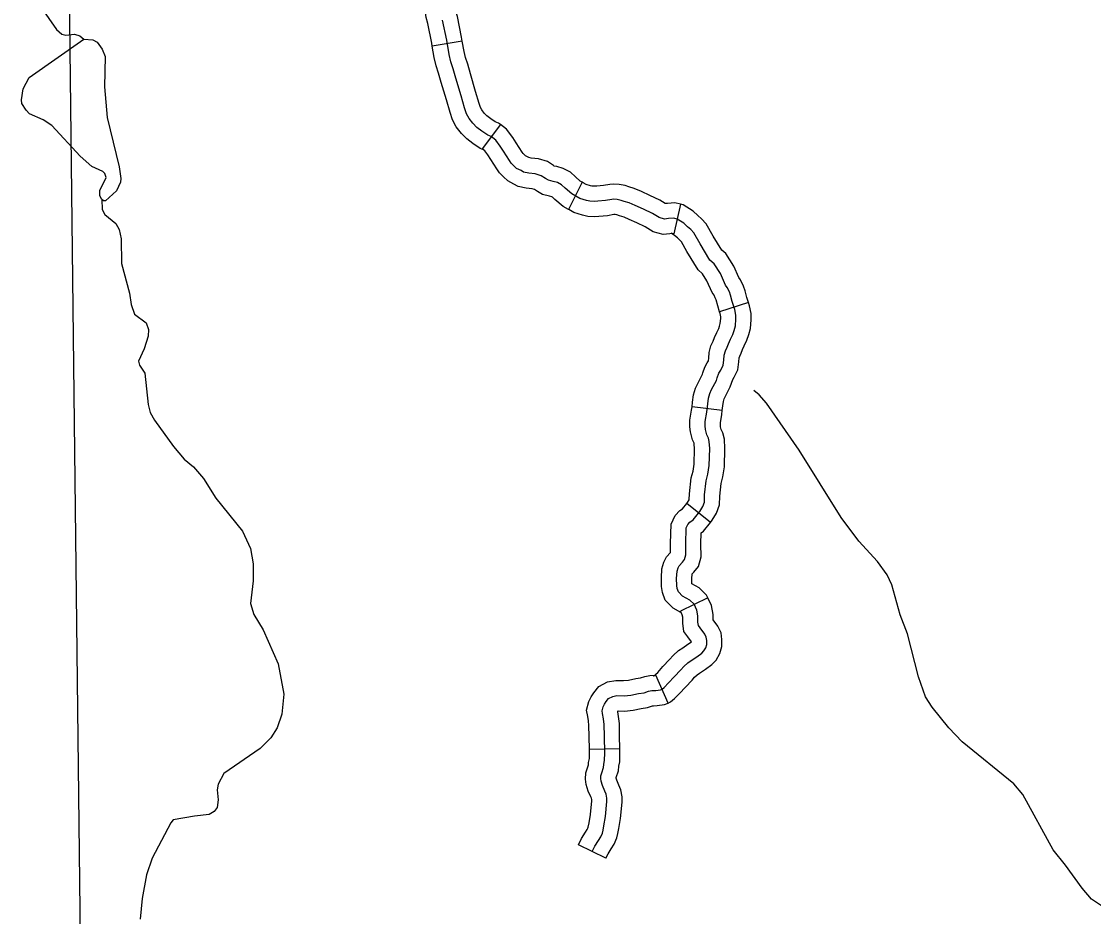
# Model space of a CAD drawing. Extents: x 1377389 to 1380723, y 1168351 to 1170484.
# Drawn here: x 1379632.9 to 1379738.6, y 1169210.4 to 1169298.6 of the extents above; entities that cross this region are included whole.
import ezdxf

# ---------------------------------------------------------------- set-up
doc = ezdxf.new("R2010")
doc.units = 0
doc.layers.add('B_Fill', color=7, linetype='Continuous')

msp = doc.modelspace()

# ---------------------------------------------------------------- linework, layer by layer
at = {"layer": 'B_Fill'}
for p, q in [((1379676.32, 1169296.65), (1379673.37, 1169296.14)), ((1379680.08, 1169288.43), (1379678.28, 1169286.03)), ((1379688.14, 1169282.75), (1379686.8, 1169280.07)), ((1379697.82, 1169280.59), (1379697.17, 1169277.66)), ((1379704.54, 1169270.9), (1379701.68, 1169269.99)), ((1379701.95, 1169260.27), (1379698.97, 1169260.63)), ((1379700.79, 1169249.23), (1379698.45, 1169251.1)), ((1379700.54, 1169241.79), (1379697.84, 1169240.48)), ((1379696.62, 1169231.44), (1379695.4, 1169234.18)), ((1379691.86, 1169226.94), (1379688.86, 1169226.87)), ((1379690.46, 1169216.14), (1379687.78, 1169217.48))]:
    msp.add_line(p, q, dxfattribs=at)
for points in [[(1379637.32, 1169324.1), (1379639.21, 1169160.17)], [(1379673.37, 1169296.14), (1379673.31, 1169296.46), (1379672.92, 1169298.37), (1379672.76, 1169298.96), (1379672.62, 1169299.99), (1379672.59, 1169300.72), (1379672.49, 1169301.56), (1379672.39, 1169302.58), (1379672.37, 1169303.51), (1379672.39, 1169304.2), (1379672.43, 1169304.76), (1379672.57, 1169305.46), (1379672.79, 1169306.12), (1379672.98, 1169306.69), (1379673.25, 1169307.35), (1379673.27, 1169307.39)], [(1379676.32, 1169296.65), (1379676.26, 1169297.02), (1379675.84, 1169299.06), (1379675.7, 1169299.55), (1379675.61, 1169300.25), (1379675.58, 1169300.95), (1379675.48, 1169301.88), (1379675.39, 1169302.76), (1379675.37, 1169303.5), (1379675.39, 1169304.05), (1379675.41, 1169304.36), (1379675.47, 1169304.68), (1379675.64, 1169305.16), (1379675.8, 1169305.66), (1379676, 1169306.15), (1379675.98, 1169306.11)], [(1379634.8, 1169299.97), (1379636.32, 1169297.8), (1379636.85, 1169297.34), (1379637.24, 1169297.24), (1379638.09, 1169297.33), (1379638.62, 1169297.17), (1379639.01, 1169296.83)], [(1379702.45, 1169272.37), (1379702.28, 1169272.61), (1379701.77, 1169273.75), (1379701.16, 1169274.72), (1379700.74, 1169275.08), (1379699.76, 1169276.67), (1379699.15, 1169277.76), (1379698.85, 1169278.08), (1379698.54, 1169278.36), (1379698.16, 1169278.71), (1379697.52, 1169279.12), (1379697.18, 1169279.2), (1379696.66, 1169279.16), (1379696.25, 1169279.12), (1379695.74, 1169279.26), (1379695.07, 1169279.65), (1379694.18, 1169280.09), (1379693.38, 1169280.45), (1379692.78, 1169280.72), (1379692.28, 1169280.85), (1379691.98, 1169280.96), (1379691.6, 1169281.04), (1379691.28, 1169281.06), (1379691.07, 1169281.04), (1379690.44, 1169280.93), (1379689.69, 1169280.87), (1379689.38, 1169280.85), (1379688.91, 1169280.87), (1379688.57, 1169280.94), (1379687.92, 1169281.15), (1379687.52, 1169281.38), (1379687.11, 1169281.59), (1379686.46, 1169282.16), (1379686.1, 1169282.5), (1379685.72, 1169282.71), (1379685.29, 1169282.82), (1379684.81, 1169282.94), (1379684.53, 1169283.11), (1379684.09, 1169283.39), (1379683.52, 1169283.56), (1379682.88, 1169283.64), (1379682.37, 1169283.75), (1379682.12, 1169283.89), (1379681.68, 1169284.11), (1379681.42, 1169284.36), (1379681.15, 1169284.63), (1379680.98, 1169284.89), (1379680.39, 1169285.8), (1379680.07, 1169286.3), (1379679.62, 1169286.9), (1379679.16, 1169287.25), (1379678.83, 1169287.38), (1379678.26, 1169287.79), (1379677.77, 1169288.15), (1379677.36, 1169288.56), (1379676.99, 1169289.03), (1379676.74, 1169289.49), (1379676.55, 1169290.06), (1379676.21, 1169291.27), (1379675.68, 1169293), (1379675.42, 1169293.93), (1379675.19, 1169294.62), (1379675.03, 1169295.33), (1379674.79, 1169296.74), (1379674.38, 1169298.71)], [(1379639.01, 1169296.83), (1379639.91, 1169296.78), (1379640.33, 1169296.54), (1379640.82, 1169295.86), (1379641.11, 1169295.13), (1379641.06, 1169292.14), (1379641.32, 1169289.11), (1379642.52, 1169284.25), (1379642.68, 1169283.1), (1379642.65, 1169282.76), (1379642.25, 1169281.9), (1379641.17, 1169280.92), (1379640.97, 1169280.91), (1379640.76, 1169281.06), (1379640.61, 1169281.43), (1379640.61, 1169281.92), (1379641.22, 1169283.2), (1379641.09, 1169283.6), (1379640.88, 1169283.79), (1379639.82, 1169284.29), (1379638.67, 1169285.3), (1379635.88, 1169288.34), (1379635.02, 1169288.88), (1379633.68, 1169289.47), (1379633.33, 1169289.84), (1379632.92, 1169290.5), (1379632.87, 1169290.86), (1379633.05, 1169291.93), (1379633.62, 1169293.07), (1379639.01, 1169296.83)], [(1379678.42, 1169285.93), (1379678.1, 1169286.06), (1379677.38, 1169286.57), (1379676.79, 1169287.01), (1379676.24, 1169287.56), (1379675.73, 1169288.2), (1379675.36, 1169288.89), (1379675.12, 1169289.61), (1379674.77, 1169290.85), (1379674.24, 1169292.58), (1379673.99, 1169293.49), (1379673.75, 1169294.21), (1379673.56, 1169295.04), (1379673.37, 1169296.14)], [(1379680.08, 1169288.43), (1379679.91, 1169288.56), (1379679.56, 1169288.7), (1379679.14, 1169289), (1379678.75, 1169289.29), (1379678.49, 1169289.56), (1379678.25, 1169289.86), (1379678.12, 1169290.09), (1379677.98, 1169290.51), (1379677.64, 1169291.69), (1379677.12, 1169293.42), (1379676.86, 1169294.37), (1379676.64, 1169295.02), (1379676.5, 1169295.63), (1379676.32, 1169296.65)], [(1379688.14, 1169282.75), (1379687.95, 1169282.84), (1379687.48, 1169283.27), (1379686.99, 1169283.72), (1379686.28, 1169284.11), (1379685.65, 1169284.28), (1379685.39, 1169284.34), (1379685.32, 1169284.38), (1379684.73, 1169284.77), (1379683.83, 1169285.04), (1379683.13, 1169285.12), (1379682.9, 1169285.17), (1379682.82, 1169285.21), (1379682.56, 1169285.35), (1379682.46, 1169285.44), (1379682.33, 1169285.57), (1379682.24, 1169285.7), (1379681.65, 1169286.62), (1379681.3, 1169287.16), (1379680.69, 1169287.98), (1379680.08, 1169288.43)], [(1379686.8, 1169280.07), (1379686.26, 1169280.34), (1379685.45, 1169281.05), (1379685.21, 1169281.28), (1379685.16, 1169281.31), (1379684.92, 1169281.37), (1379684.24, 1169281.53), (1379683.73, 1169281.84), (1379683.45, 1169282.02), (1379683.22, 1169282.09), (1379682.63, 1169282.16), (1379681.84, 1169282.33), (1379681.42, 1169282.56), (1379680.81, 1169282.88), (1379680.38, 1169283.28), (1379679.98, 1169283.68), (1379679.72, 1169284.08), (1379679.14, 1169284.99), (1379678.84, 1169285.44), (1379678.54, 1169285.83), (1379678.28, 1169286.03)], [(1379697.82, 1169280.59), (1379697.29, 1169280.71), (1379696.54, 1169280.66), (1379696.37, 1169280.64), (1379696.32, 1169280.65), (1379695.79, 1169280.97), (1379694.82, 1169281.45), (1379693.99, 1169281.82), (1379693.28, 1169282.14), (1379692.74, 1169282.28), (1379692.39, 1169282.41), (1379691.79, 1169282.53), (1379691.26, 1169282.56), (1379690.87, 1169282.53), (1379690.25, 1169282.42), (1379689.58, 1169282.37), (1379689.37, 1169282.35), (1379689.1, 1169282.36), (1379688.96, 1169282.39), (1379688.53, 1169282.53), (1379688.23, 1169282.7), (1379688.14, 1169282.75)], [(1379640.8, 1169281.03), (1379640.82, 1169280.06), (1379641.1, 1169279.57), (1379642.19, 1169278.67), (1379642.49, 1169278.08), (1379642.71, 1169277.17), (1379642.72, 1169274.73), (1379643.53, 1169271.8), (1379643.69, 1169270.71), (1379644.03, 1169269.74), (1379645.16, 1169268.9), (1379645.38, 1169268.23), (1379645.35, 1169267.59), (1379644.96, 1169266.33), (1379644.42, 1169265.11), (1379644.52, 1169264.71), (1379645.03, 1169263.95), (1379645.36, 1169260.84), (1379645.57, 1169260.05), (1379645.98, 1169259.3), (1379647.87, 1169256.72), (1379648.92, 1169255.45), (1379649.83, 1169254.69), (1379650.81, 1169253.57), (1379652.02, 1169251.63), (1379654.66, 1169248.37), (1379655.46, 1169246.66), (1379655.7, 1169245.15), (1379655.72, 1169243.49), (1379655.45, 1169241.24), (1379655.79, 1169240.15), (1379656.7, 1169238.66), (1379658.17, 1169235.3), (1379658.74, 1169232.3), (1379658.53, 1169230.35), (1379658.09, 1169229.01), (1379657.45, 1169228), (1379656.41, 1169226.96), (1379652.81, 1169224.5), (1379652.25, 1169223.44), (1379652.15, 1169222.89), (1379652.25, 1169221.9), (1379652.16, 1169221.15), (1379651.88, 1169220.74), (1379651.39, 1169220.44), (1379649.92, 1169220.3), (1379647.84, 1169219.94), (1379647.59, 1169219.65), (1379645.75, 1169216.14), (1379645.19, 1169214.52), (1379644.76, 1169212.18), (1379644.56, 1169210.15)], [(1379697.17, 1169277.66), (1379697.07, 1169277.69), (1379696.79, 1169277.67), (1379696.12, 1169277.61), (1379695.15, 1169277.86), (1379694.35, 1169278.34), (1379693.54, 1169278.73), (1379692.77, 1169279.08), (1379692.28, 1169279.3), (1379691.82, 1169279.42), (1379691.57, 1169279.52), (1379691.41, 1169279.55), (1379691.3, 1169279.55), (1379691.27, 1169279.55), (1379690.64, 1169279.44), (1379689.79, 1169279.37), (1379689.4, 1169279.35), (1379688.71, 1169279.38), (1379688.17, 1169279.5), (1379687.31, 1169279.77), (1379686.82, 1169280.06), (1379686.8, 1169280.07)], [(1379704.54, 1169270.9), (1379704.38, 1169271.4), (1379704.2, 1169272.06), (1379704.04, 1169272.51), (1379703.75, 1169273.12), (1379703.59, 1169273.35), (1379703.09, 1169274.46), (1379702.31, 1169275.71), (1379701.9, 1169276.06), (1379701.05, 1169277.44), (1379700.37, 1169278.65), (1379699.9, 1169279.14), (1379699.55, 1169279.47), (1379699.08, 1169279.9), (1379698.11, 1169280.53), (1379697.82, 1169280.59)], [(1379701.68, 1169269.99), (1379701.5, 1169270.56), (1379701.34, 1169271.15), (1379701.26, 1169271.36), (1379701.14, 1169271.62), (1379700.97, 1169271.87), (1379700.44, 1169273.04), (1379700.01, 1169273.73), (1379699.59, 1169274.1), (1379698.46, 1169275.91), (1379697.93, 1169276.86), (1379697.79, 1169277.01), (1379697.53, 1169277.26), (1379697.24, 1169277.51), (1379696.93, 1169277.72), (1379697.17, 1169277.66)], [(1379690.35, 1169225.81), (1379690.37, 1169226.49), (1379690.33, 1169228.16), (1379690.31, 1169229.32), (1379690.26, 1169229.89), (1379690.16, 1169230.4), (1379690.1, 1169230.67), (1379690.22, 1169231.05), (1379690.35, 1169231.33), (1379690.5, 1169231.58), (1379690.75, 1169231.88), (1379691.15, 1169232.09), (1379691.56, 1169232.17), (1379692.27, 1169232.15), (1379692.93, 1169232.2), (1379693.71, 1169232.37), (1379694.24, 1169232.45), (1379694.69, 1169232.6), (1379695, 1169232.66), (1379695.41, 1169232.68), (1379695.85, 1169232.74), (1379696.02, 1169232.81), (1379696.21, 1169232.98), (1379696.66, 1169233.42), (1379697.21, 1169234.03), (1379697.86, 1169234.71), (1379698.16, 1169235.05), (1379698.56, 1169235.41), (1379698.88, 1169235.62), (1379699.43, 1169236), (1379699.93, 1169236.36), (1379700.15, 1169236.59), (1379700.32, 1169236.89), (1379700.42, 1169237.21), (1379700.42, 1169237.59), (1379700.38, 1169237.92), (1379700.23, 1169238.22), (1379699.77, 1169238.83), (1379699.6, 1169239.07), (1379699.55, 1169239.42), (1379699.55, 1169239.74), (1379699.55, 1169240.02), (1379699.45, 1169240.59), (1379699.17, 1169241.18), (1379698.77, 1169241.56), (1379698.03, 1169241.98), (1379697.63, 1169242.4), (1379697.51, 1169242.71), (1379697.47, 1169243.02), (1379697.45, 1169243.72), (1379697.5, 1169244.43), (1379697.59, 1169244.77), (1379697.69, 1169244.96), (1379698.03, 1169245.32), (1379698.24, 1169245.58), (1379698.36, 1169246.03), (1379698.35, 1169247.12), (1379698.39, 1169248.7), (1379698.56, 1169249.04), (1379698.77, 1169249.27), (1379699.07, 1169249.47), (1379699.74, 1169250.31), (1379700.04, 1169250.79), (1379700.19, 1169251.22), (1379700.21, 1169251.94), (1379700.38, 1169253.34), (1379700.54, 1169254), (1379700.67, 1169254.85), (1379700.72, 1169256.5), (1379700.67, 1169257.2), (1379700.6, 1169257.54), (1379700.44, 1169257.87), (1379700.31, 1169258.4), (1379700.27, 1169258.74), (1379700.27, 1169259.17), (1379700.42, 1169260.09), (1379700.52, 1169260.9), (1379700.59, 1169261.47), (1379700.74, 1169261.93), (1379700.89, 1169262.31), (1379701.37, 1169263.22), (1379701.46, 1169263.46), (1379701.61, 1169263.92), (1379701.8, 1169264.24), (1379702.03, 1169264.72), (1379702.11, 1169265.23), (1379702.15, 1169265.7), (1379702.26, 1169266.12), (1379702.43, 1169266.5), (1379702.56, 1169266.84), (1379702.77, 1169267.28), (1379703, 1169267.75), (1379703.13, 1169268.15), (1379703.25, 1169268.59), (1379703.3, 1169269.25), (1379703.3, 1169269.65), (1379703.19, 1169270.2), (1379702.94, 1169270.98), (1379702.77, 1169271.61), (1379702.65, 1169271.94), (1379702.45, 1169272.37)], [(1379701.95, 1169260.27), (1379702.01, 1169260.71), (1379702.06, 1169261.14), (1379702.15, 1169261.41), (1379702.26, 1169261.68), (1379702.73, 1169262.6), (1379702.87, 1169262.95), (1379702.99, 1169263.3), (1379703.13, 1169263.54), (1379703.48, 1169264.27), (1379703.6, 1169265.06), (1379703.63, 1169265.44), (1379703.68, 1169265.61), (1379703.81, 1169265.92), (1379703.94, 1169266.25), (1379704.12, 1169266.63), (1379704.39, 1169267.19), (1379704.57, 1169267.73), (1379704.73, 1169268.33), (1379704.8, 1169269.19), (1379704.8, 1169269.81), (1379704.64, 1169270.58), (1379704.54, 1169270.9)], [(1379698.97, 1169260.63), (1379699.03, 1169261.08), (1379699.12, 1169261.81), (1379699.33, 1169262.44), (1379699.53, 1169262.93), (1379700, 1169263.84), (1379700.05, 1169263.98), (1379700.24, 1169264.54), (1379700.48, 1169264.95), (1379700.58, 1169265.16), (1379700.62, 1169265.4), (1379700.66, 1169265.96), (1379700.84, 1169266.63), (1379701.05, 1169267.08), (1379701.18, 1169267.44), (1379701.42, 1169267.93), (1379701.61, 1169268.32), (1379701.69, 1169268.58), (1379701.76, 1169268.84), (1379701.8, 1169269.32), (1379701.8, 1169269.5), (1379701.74, 1169269.82), (1379701.68, 1169269.99)], [(1379739.34, 1169211.46), (1379738.36, 1169212.1), (1379737.44, 1169213.19), (1379735.8, 1169215.47), (1379734.58, 1169216.96), (1379731.58, 1169222.41), (1379730.69, 1169223.47), (1379725.6, 1169227.6), (1379724.27, 1169229.01), (1379722.64, 1169231.03), (1379721.98, 1169232.06), (1379721.31, 1169234.02), (1379720.21, 1169238.26), (1379719.48, 1169240.13), (1379718.67, 1169243.07), (1379718.21, 1169244.07), (1379717.24, 1169245.39), (1379715.43, 1169247.38), (1379713.67, 1169249.7), (1379709.53, 1169256.34), (1379706.32, 1169260.98), (1379705.59, 1169261.8), (1379705.05, 1169262.21)], [(1379698.45, 1169251.1), (1379698.52, 1169251.18), (1379698.68, 1169251.44), (1379698.7, 1169251.49), (1379698.71, 1169252.05), (1379698.9, 1169253.61), (1379699.07, 1169254.29), (1379699.17, 1169254.98), (1379699.22, 1169256.47), (1379699.19, 1169256.98), (1379699.17, 1169257.04), (1379699.02, 1169257.35), (1379698.82, 1169258.14), (1379698.77, 1169258.66), (1379698.77, 1169259.3), (1379698.93, 1169260.3), (1379698.97, 1169260.63)], [(1379700.79, 1169249.23), (1379700.96, 1169249.44), (1379701.4, 1169250.13), (1379701.69, 1169250.95), (1379701.71, 1169251.83), (1379701.86, 1169253.07), (1379702.01, 1169253.72), (1379702.16, 1169254.71), (1379702.22, 1169256.52), (1379702.16, 1169257.42), (1379702.02, 1169258.04), (1379701.86, 1169258.38), (1379701.79, 1169258.66), (1379701.77, 1169258.82), (1379701.77, 1169259.05), (1379701.9, 1169259.87), (1379701.95, 1169260.27)], [(1379697.94, 1169240.28), (1379697.87, 1169240.35), (1379697.1, 1169240.78), (1379696.34, 1169241.58), (1379696.05, 1169242.33), (1379695.97, 1169242.91), (1379695.95, 1169243.76), (1379696.01, 1169244.67), (1379696.18, 1169245.32), (1379696.46, 1169245.84), (1379696.86, 1169246.26), (1379696.85, 1169247.14), (1379696.9, 1169249.07), (1379697.31, 1169249.9), (1379697.78, 1169250.41), (1379698.03, 1169250.58), (1379698.45, 1169251.1)], [(1379700.54, 1169241.79), (1379700.4, 1169242.08), (1379699.67, 1169242.78), (1379698.96, 1169243.17), (1379698.96, 1169243.68), (1379698.99, 1169244.15), (1379699.16, 1169244.33), (1379699.61, 1169244.89), (1379699.86, 1169245.83), (1379699.85, 1169247.11), (1379699.88, 1169248.21), (1379700.1, 1169248.36), (1379700.79, 1169249.23)], [(1379696.62, 1169231.44), (1379696.85, 1169231.54), (1379697.23, 1169231.88), (1379697.74, 1169232.37), (1379698.32, 1169233.01), (1379698.97, 1169233.7), (1379699.23, 1169233.99), (1379699.48, 1169234.22), (1379699.72, 1169234.37), (1379700.3, 1169234.78), (1379700.91, 1169235.22), (1379701.36, 1169235.67), (1379701.72, 1169236.31), (1379701.92, 1169237), (1379701.92, 1169237.68), (1379701.84, 1169238.35), (1379701.51, 1169239.01), (1379701.05, 1169239.63), (1379701.05, 1169239.74), (1379701.05, 1169240.15), (1379700.9, 1169241.05), (1379700.54, 1169241.79)], [(1379695.19, 1169234.09), (1379695.59, 1169234.46), (1379696.11, 1169235.04), (1379696.75, 1169235.72), (1379697.1, 1169236.11), (1379697.64, 1169236.6), (1379698.05, 1169236.87), (1379698.56, 1169237.22), (1379698.91, 1169237.48), (1379698.56, 1169237.95), (1379698.18, 1169238.5), (1379698.05, 1169239.29), (1379698.05, 1169239.74), (1379698.05, 1169239.9), (1379698.01, 1169240.13), (1379697.84, 1169240.48)], [(1379688.86, 1169226.87), (1379688.83, 1169228.13), (1379688.81, 1169229.23), (1379688.77, 1169229.68), (1379688.69, 1169230.11), (1379688.56, 1169230.73), (1379688.81, 1169231.58), (1379689.03, 1169232.04), (1379689.28, 1169232.45), (1379689.78, 1169233.07), (1379690.65, 1169233.53), (1379691.45, 1169233.67), (1379692.22, 1169233.65), (1379692.7, 1169233.69), (1379693.44, 1169233.85), (1379693.89, 1169233.92), (1379694.32, 1169234.06), (1379694.82, 1169234.15), (1379695.28, 1169234.17), (1379695.44, 1169234.19), (1379695.4, 1169234.18)], [(1379691.86, 1169226.94), (1379691.83, 1169228.19), (1379691.81, 1169229.41), (1379691.74, 1169230.1), (1379691.65, 1169230.58), (1379691.67, 1169230.62), (1379691.7, 1169230.66), (1379692.31, 1169230.65), (1379693.16, 1169230.72), (1379693.97, 1169230.9), (1379694.58, 1169230.99), (1379695.07, 1169231.15), (1379695.17, 1169231.17), (1379695.54, 1169231.18), (1379696.26, 1169231.28), (1379696.62, 1169231.44)], [(1379687.78, 1169217.48), (1379688.08, 1169218.09), (1379688.48, 1169218.7), (1379688.65, 1169218.97), (1379688.71, 1169219.1), (1379688.73, 1169219.21), (1379688.82, 1169219.63), (1379688.96, 1169220.44), (1379689.08, 1169221.81), (1379689.08, 1169221.93), (1379689.05, 1169222.06), (1379689, 1169222.19), (1379688.74, 1169222.77), (1379688.54, 1169223.41), (1379688.46, 1169223.95), (1379688.51, 1169224.55), (1379688.66, 1169225.04), (1379688.77, 1169225.36), (1379688.78, 1169225.57), (1379688.85, 1169225.96), (1379688.87, 1169226.49), (1379688.86, 1169226.87)], [(1379690.46, 1169216.14), (1379690.69, 1169216.59), (1379691.01, 1169217.08), (1379691.3, 1169217.54), (1379691.57, 1169218.16), (1379691.67, 1169218.59), (1379691.77, 1169219.08), (1379691.93, 1169220.05), (1379692.08, 1169221.68), (1379692.08, 1169222.21), (1379691.95, 1169222.87), (1379691.77, 1169223.35), (1379691.55, 1169223.84), (1379691.49, 1169224.03), (1379691.51, 1169224.11), (1379691.74, 1169224.77), (1379691.77, 1169225.21), (1379691.85, 1169225.65), (1379691.87, 1169226.49), (1379691.86, 1169226.94)], [(1379689.12, 1169216.81), (1379689.38, 1169217.34), (1379689.74, 1169217.89), (1379689.97, 1169218.25), (1379690.14, 1169218.63), (1379690.2, 1169218.9), (1379690.29, 1169219.35), (1379690.44, 1169220.25), (1379690.58, 1169221.75), (1379690.58, 1169222.07), (1379690.5, 1169222.47), (1379690.39, 1169222.77), (1379690.14, 1169223.3), (1379690.01, 1169223.74), (1379689.97, 1169224), (1379689.99, 1169224.27), (1379690.08, 1169224.57), (1379690.26, 1169225.07), (1379690.27, 1169225.39), (1379690.35, 1169225.81)]]:
    msp.add_lwpolyline(points, dxfattribs=at)

doc.saveas('drawing.dxf')
